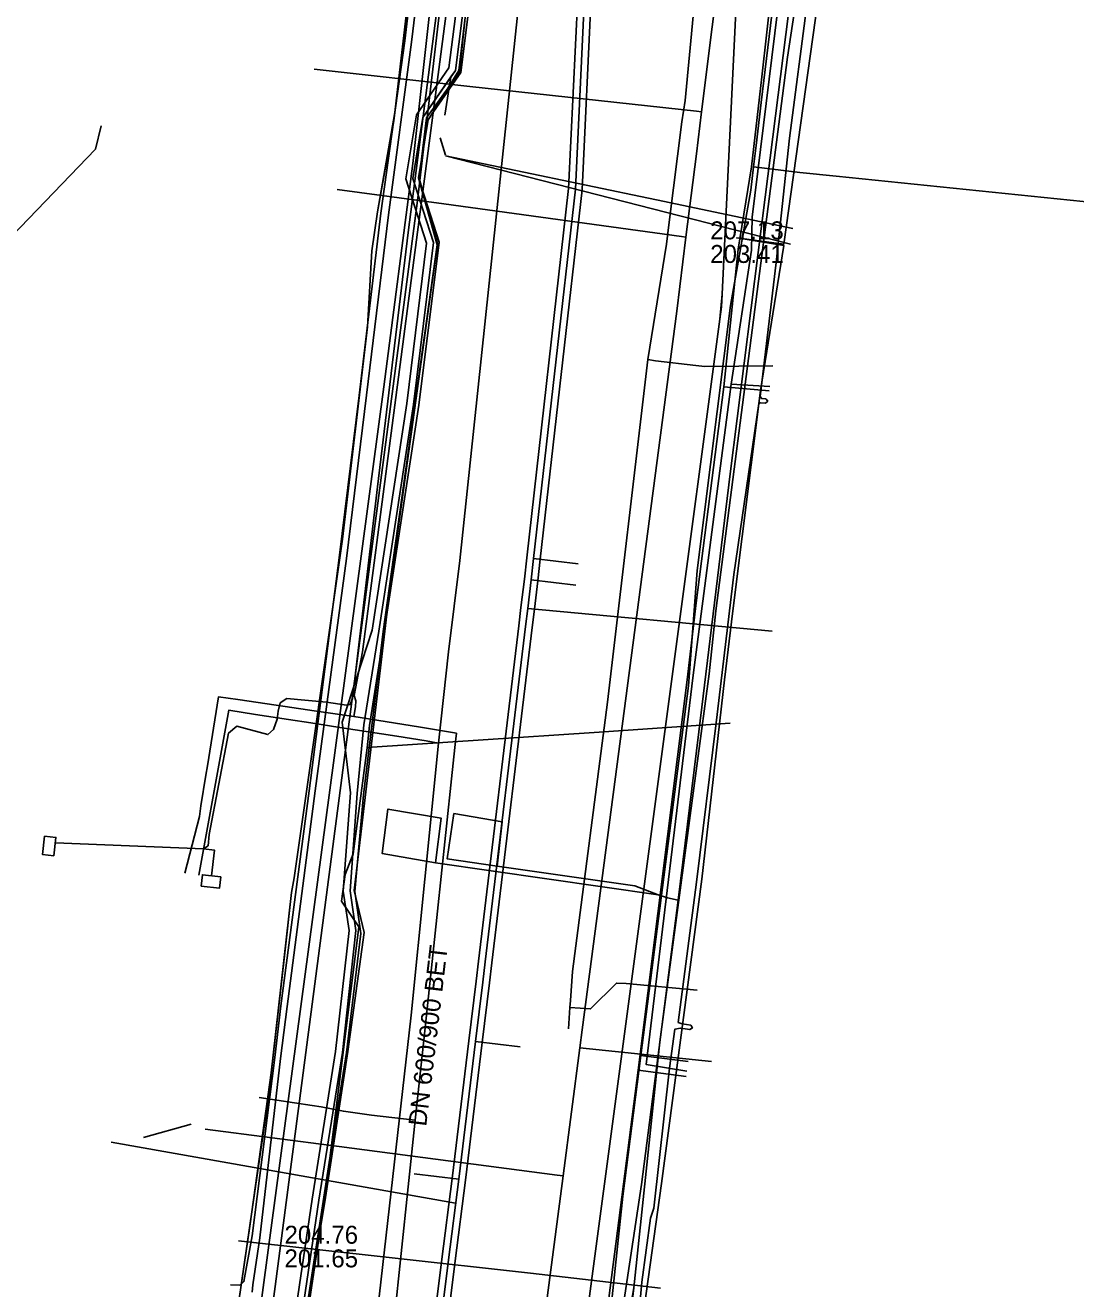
# Model space of a CAD drawing. Extents: x -600309 to -598967, y -1161267 to -1160292.
# Drawn here: x -599109.5 to -599062.8, y -1161014.2 to -1160957.9 of the extents above; entities that cross this region are included whole.
import ezdxf

# ---------------------------------------------------------------- set-up
doc = ezdxf.new("R2010")
doc.units = 0
for name, color, linetype in [('Vrstva 10', 7, 'Continuous'), ('Vrstva 12', 7, 'Continuous'), ('Vrstva 13', 7, 'Continuous'), ('Vrstva 16', 7, 'Continuous'), ('Vrstva 19', 7, 'Continuous'), ('Vrstva 42', 7, 'Continuous'), ('Vrstva 44', 7, 'Continuous'), ('Vrstva 54', 7, 'Continuous'), ('Vrstva 55', 7, 'Continuous'), ('Vrstva 58', 7, 'Continuous'), ('Vrstva 9', 7, 'Continuous')]:
    doc.layers.add(name, color=color, linetype=linetype)

msp = doc.modelspace()

# ---------------------------------------------------------------- linework, layer by layer
at = {"layer": 'Vrstva 10'}
for p, q in [((-599085.318, -1160965.214), (-599083.771, -1160932.67)), ((-599083.172, -1160932.699), (-599084.718, -1160965.242))]:
    msp.add_line(p, q, dxfattribs=at)
for points in [[(-599078.52, -1160970.46), (-599078.49, -1160969.9), (-599076.14, -1160921.39), (-599076.11, -1160920.83)], [(-599090.957, -1161012.84), (-599090.493, -1161009.249), (-599089.756, -1161003.125), (-599089.437, -1161000.474), (-599089.329, -1160999.58), (-599087.534, -1160984.658), (-599087.436, -1160983.847), (-599087.286, -1160982.583), (-599087.173, -1160981.63), (-599085.316, -1160965.194)], [(-599084.72, -1160965.262), (-599086.577, -1160981.7), (-599086.69, -1160982.653), (-599086.84, -1160983.919), (-599086.938, -1160984.73), (-599088.733, -1160999.652), (-599088.841, -1161000.546), (-599089.16, -1161003.197), (-599089.897, -1161009.323), (-599090.361, -1161012.916)], [(-599086.94, -1161033.62), (-599086.86, -1161033.06), (-599078.59, -1160971.02), (-599078.52, -1160970.46)], [(-599096.765, -1161058.862), (-599096.226, -1161055.296), (-599090.957, -1161012.841)], [(-599090.361, -1161012.915), (-599095.632, -1161055.378), (-599096.171, -1161058.952)]]:
    msp.add_lwpolyline(points, dxfattribs=at)
at = {"layer": 'Vrstva 12'}
for points in [[(-599076.75, -1160961.37), (-599073.58, -1160935.17), (-599073.8, -1160932.75), (-599073.32, -1160930.66), (-599071.48, -1160922.88), (-599071.97, -1160914.37), (-599075.73, -1160885.06), (-599076.28, -1160881.3)], [(-599078.52, -1160970.46), (-599078.49, -1160969.9), (-599076.14, -1160921.39), (-599076.11, -1160920.83)], [(-599093.53, -1160974.03), (-599092.25, -1160964.08), (-599089.73, -1160941.38), (-599088.96, -1160928.6)], [(-599074.3, -1160943.74), (-599075.18, -1160951.87), (-599075.53, -1160953.21), (-599077.15, -1160966.48), (-599077.18, -1160967.94), (-599078.09, -1160973.91)], [(-599076.98, -1160963.28), (-599076.75, -1160961.37)], [(-599077.1, -1160964.23), (-599076.98, -1160963.28)], [(-599077.22, -1160965.28), (-599077.1, -1160964.23)], [(-599077.1, -1160964.23), (-599075.04, -1160964.49), (-599075.039, -1160964.49)], [(-599075.039, -1160964.49), (-599073.412, -1160964.656)], [(-599078.12, -1160970.4), (-599077.22, -1160965.28)], [(-599086.94, -1161033.62), (-599086.86, -1161033.06), (-599078.59, -1160971.02), (-599078.52, -1160970.46)], [(-599082.1, -1161003.78), (-599079.99, -1160987.33), (-599079.6, -1160982.2), (-599078.12, -1160970.4)], [(-599078.09, -1160973.91), (-599078.16, -1160974.47)], [(-599078.09, -1160973.91), (-599076.37, -1160974.01)], [(-599095.74, -1160990.53), (-599093.53, -1160974.03)], [(-599078.16, -1160974.47), (-599079.78, -1160986.85), (-599081.87, -1161004.18), (-599080.06, -1161004.48)], [(-599099.83, -1161021.07), (-599095.74, -1160990.53)], [(-599084.96, -1161027.08), (-599084.65, -1161025.03), (-599083.38, -1161014.52), (-599082.91, -1161010.04), (-599082.1, -1161003.78)], [(-599082.1, -1161003.78), (-599081.76, -1161003.83), (-599080, -1161004.05)]]:
    msp.add_lwpolyline(points, dxfattribs=at)
at = {"layer": 'Vrstva 13'}
msp.add_line((-599084.815, -1161003.441), (-599078.97, -1161004.045), dxfattribs=at)
for points in [[(-599086.629, -1161017.283), (-599085.561, -1161009.137), (-599084.815, -1161003.441), (-599084.71, -1161002.64), (-599080.51, -1160970.65), (-599080.1, -1160967.363), (-599079.637, -1160963.654), (-599079.404, -1160961.786), (-599078, -1160950.54), (-599077.19, -1160943.82), (-599075.71, -1160933.99), (-599075.9, -1160931.24), (-599079.535, -1160887.787)], [(-599087.218, -1160924.142), (-599087.278, -1160924.842), (-599087.456, -1160926.459), (-599092.039, -1160965.733), (-599102.206, -1161043.368), (-599112.605, -1161116.263), (-599117.926, -1161169.4), (-599117.996, -1161169.89), (-599183.336, -1161201.145), (-599207.239, -1161215.957)], [(-599079.404, -1160961.786), (-599079.625, -1160961.762), (-599089.718, -1160960.655), (-599096.641, -1160959.883)], [(-599073.412, -1160964.656), (-599061.28, -1160965.9)], [(-599080.1, -1160967.363), (-599080.304, -1160967.335), (-599090.862, -1160965.888), (-599095.608, -1160965.244)], [(-599104.23, -1161007.43), (-599102.098, -1161006.834)], [(-599085.561, -1161009.137), (-599085.831, -1161009.1), (-599095.526, -1161007.832), (-599101.481, -1161007.056)]]:
    msp.add_lwpolyline(points, dxfattribs=at)
at = {"layer": 'Vrstva 16'}
for points in [[(-599111.49, -1160733.02), (-599103, -1160796), (-599102.06, -1160803.46), (-599101.69, -1160806.18), (-599101.7, -1160807.4), (-599097.54, -1160837.73), (-599093.02, -1160870.62), (-599087.04, -1160918.94), (-599088.54, -1160938.31), (-599089.97, -1160951.28), (-599094.48, -1160985.82)], [(-599094.79, -1160988.26), (-599094.78, -1160988), (-599094.86, -1160987.76), (-599094.48, -1160985.82)], [(-599101.38, -1160990.89), (-599100.89, -1160987.82), (-599100.03, -1160987.94)], [(-599100.03, -1160987.94), (-599097.93, -1160988.25), (-599096.64, -1160988.44), (-599094.87, -1160988.69)], [(-599094.87, -1160988.69), (-599094.79, -1160988.26)], [(-599094.87, -1160988.69), (-599091.99, -1160989.16), (-599091.28, -1160989.27), (-599090.31, -1160989.43)], [(-599090.31, -1160989.43), (-599090.36, -1160989.94)], [(-599090.36, -1160989.94), (-599090.42, -1160990.49)], [(-599090.42, -1160990.49), (-599091.72, -1161002.69), (-599092.14, -1161006.66), (-599093.39, -1161018.52), (-599093.73, -1161021.8), (-599093.9, -1161023.39), (-599094.03, -1161024.6), (-599094.38, -1161027.7), (-599097.78, -1161048.16), (-599098.24, -1161050.69), (-599100.21, -1161052.91), (-599108.15, -1161061.44), (-599108.37, -1161061.66), (-599114.17, -1161067.87), (-599114.67, -1161068.37)], [(-599101.67, -1160992.67), (-599101.45, -1160991.31)], [(-599101.45, -1160991.31), (-599101.38, -1160990.89)], [(-599101.74, -1160993.14), (-599101.67, -1160992.67)], [(-599102.38, -1160995.66), (-599101.74, -1160993.14)], [(-599096.72, -1161006.01), (-599099.08, -1161005.65)], [(-599096.32, -1161006.06), (-599096.72, -1161006.01)], [(-599092.14, -1161006.66), (-599094.09, -1161006.44), (-599095.33, -1161006.26), (-599096.32, -1161006.06)]]:
    msp.add_lwpolyline(points, dxfattribs=at)
at = {"layer": 'Vrstva 19'}
for points in [[(-599085, -1160930.39), (-599085.044, -1160930.926), (-599085.95, -1160941.91), (-599090.16, -1160981.76)], [(-599085.33, -1161002.59), (-599085.26, -1161001.65), (-599085.24, -1161001.33), (-599085.15, -1161000.04), (-599083.59, -1160988.06), (-599081.79, -1160972.81), (-599080.96, -1160967.67), (-599080.84, -1160966.69), (-599080.29, -1160962.23), (-599080.14, -1160961.28), (-599079.55, -1160955.17), (-599078.82, -1160954.67), (-599077.47, -1160953.6), (-599077.19, -1160953.33), (-599077.12, -1160952.91), (-599076.35, -1160947.15), (-599075.75, -1160937.41), (-599075.4, -1160934.8), (-599075.35, -1160934.45), (-599074.85, -1160931.09)], [(-599081.79, -1160972.81), (-599081.45, -1160972.87), (-599079.66, -1160973.08), (-599079.26, -1160973.12)], [(-599076.242, -1160973.091), (-599079.26, -1160973.12)], [(-599090.16, -1160981.76), (-599090.66, -1160985.81), (-599091.1, -1160989.88), (-599092.32, -1161001.99), (-599094.19, -1161018.43), (-599094.55, -1161021.61), (-599094.9, -1161024.69), (-599095.21, -1161027.65), (-599098.94, -1161050.34), (-599100.64, -1161052.4), (-599108.52, -1161060.96), (-599114.487, -1161067.355), (-599114.51, -1161067.38), (-599115.24, -1161068.21)], [(-599101.76, -1160995.75), (-599100.43, -1160988.42), (-599099.25, -1160988.6)], [(-599099.25, -1160988.6), (-599097.77, -1160988.83), (-599096.78, -1160988.98), (-599095.49, -1160989.18), (-599092.96, -1160989.57), (-599091.66, -1160989.78)], [(-599091.1, -1160989.88), (-599091.66, -1160989.78)], [(-599085.26, -1161001.65), (-599084.34, -1161001.71), (-599083.19, -1161000.56), (-599082.76, -1161000.57)], [(-599082.76, -1161000.57), (-599079.6, -1161000.88)]]:
    msp.add_lwpolyline(points, dxfattribs=at)
at = {"layer": 'Vrstva 42'}
for points in [[(-599097.718, -1161019.921), (-599095.763, -1161007.197), (-599095.192, -1161003.648), (-599094.56, -1160998.354), (-599094.831, -1160996.489), (-599094.44, -1160992.187), (-599093.567, -1160984.908), (-599091.161, -1160967.703), (-599091.973, -1160964.785), (-599091.582, -1160962.168), (-599090.198, -1160959.942), (-599089.086, -1160950.617), (-599089.687, -1160948.061), (-599089.838, -1160946.015), (-599089.356, -1160943.609), (-599087.792, -1160941.233), (-599087.07, -1160937.623), (-599085.807, -1160927.366), (-599086.108, -1160917.38), (-599073.534, -1160915.996), (-599074.046, -1160910.762), (-599074.316, -1160904.716), (-599074.708, -1160898.099)], [(-599074.921, -1160898.144), (-599074.51, -1160904.711), (-599074.17, -1160910.869), (-599073.712, -1160916.021), (-599085.717, -1160917.019), (-599086.309, -1160917.072), (-599086.08, -1160921.335), (-599086, -1160927.317), (-599086.711, -1160933.739), (-599087.292, -1160937.576), (-599088.039, -1160941.249), (-599089.588, -1160943.548), (-599090.049, -1160946.009), (-599089.921, -1160948.018), (-599089.308, -1160950.68), (-599089.601, -1160953.945), (-599089.737, -1160955.126), (-599090.356, -1160959.945), (-599090.555, -1160960.234), (-599090.822, -1160961.928)], [(-599074.921, -1160898.144), (-599074.51, -1160904.711), (-599074.17, -1160910.869), (-599073.712, -1160916.021), (-599085.717, -1160917.019), (-599086.309, -1160917.072), (-599086.08, -1160921.335), (-599086, -1160927.317), (-599086.711, -1160933.739), (-599087.292, -1160937.576), (-599088.039, -1160941.249), (-599089.588, -1160943.548), (-599090.049, -1160946.009), (-599089.921, -1160948.018), (-599089.308, -1160950.68), (-599089.601, -1160953.945), (-599089.737, -1160955.126), (-599090.356, -1160959.945), (-599090.555, -1160960.234), (-599090.822, -1160961.928)], [(-599089.53, -1160938.68), (-599089.86, -1160940.92), (-599091.26, -1160949.97), (-599092.31, -1160958.68), (-599093.33, -1160966.37), (-599094.3, -1160974.4), (-599095.19, -1160981.66), (-599096.59, -1160992.01), (-599097.83, -1161001.6), (-599098.13, -1161003.91), (-599099.05, -1161011.9), (-599099.36, -1161013.98), (-599099.393, -1161014.316)], [(-599100.36, -1161013.987), (-599099.94, -1161014), (-599099.76, -1161013.84), (-599099.39, -1161011.81), (-599098.38, -1161003.87), (-599098.12, -1161001.57), (-599096.86, -1160992), (-599095.53, -1160981.63), (-599094.63, -1160974.41), (-599093.67, -1160966.3), (-599092.6, -1160958.63), (-599091.58, -1160949.94), (-599090.55, -1160940.31), (-599091.36, -1160939.84), (-599091.744, -1160939.619), (-599091.903, -1160939.68)], [(-599098.245, -1161020.516), (-599096.718, -1161010.167), (-599095.679, -1161003.61), (-599095.081, -1160998.223), (-599095.341, -1160996.466), (-599095.019, -1160992.097), (-599095.39, -1160988.95), (-599094.058, -1160984.847), (-599092.519, -1160974.769), (-599091.633, -1160967.634), (-599092.554, -1160964.771), (-599092.083, -1160961.922), (-599090.644, -1160959.835), (-599090.035, -1160955.09), (-599089.899, -1160953.915), (-599089.612, -1160950.7), (-599088.763, -1160946.288)], [(-599098.245, -1161020.516), (-599096.718, -1161010.167), (-599095.679, -1161003.61), (-599095.081, -1160998.223), (-599095.341, -1160996.466), (-599095.019, -1160992.097), (-599095.39, -1160988.95), (-599094.058, -1160984.847), (-599092.519, -1160974.769), (-599091.633, -1160967.634), (-599092.554, -1160964.771), (-599092.083, -1160961.922), (-599090.644, -1160959.835), (-599090.035, -1160955.09), (-599089.899, -1160953.915), (-599089.612, -1160950.7), (-599088.763, -1160946.288)], [(-599072.912, -1160947.229), (-599073.712, -1160947.386), (-599074.134, -1160949.259), (-599075.213, -1160956.913), (-599075.578, -1160959.36), (-599078.769, -1160983.989), (-599079.073, -1160986.792), (-599081.257, -1161003.166), (-599082.412, -1161014.114), (-599083.707, -1161021.564), (-599083.639, -1161023.801), (-599084.361, -1161031.954), (-599084.794, -1161036.062), (-599082.191, -1161039.945), (-599078.261, -1161042.208), (-599073.453, -1161041.584), (-599068.368, -1161040.578), (-599068.427, -1161040.111)], [(-599084.6, -1161021.86), (-599083.88, -1161021.53), (-599082.07, -1161009.52), (-599080.45, -1160996.87), (-599079.53, -1160989.38), (-599078.13, -1160977.89), (-599076.58, -1160965.58), (-599074.86, -1160952.03), (-599074.87, -1160951.2), (-599075.23, -1160950.96)], [(-599090.76, -1160954.03), (-599092.46, -1160967.15), (-599093.82, -1160978.47), (-599094.93, -1160987.89), (-599095.03, -1160988.16), (-599095.2, -1160988.19), (-599095.49, -1160988.14), (-599096.09, -1160988.06), (-599097.85, -1160987.9), (-599098.15, -1160988.09), (-599098.23, -1160988.46), (-599098.28, -1160988.81), (-599098.44, -1160989.27), (-599098.69, -1160989.5), (-599100.07, -1160989.13), (-599100.44, -1160989.43), (-599101.3, -1160993.94), (-599101.35, -1160994.45), (-599101.56, -1160994.59), (-599108.145, -1160994.32)], [(-599090.035, -1160955.09), (-599090.644, -1160959.835), (-599092.083, -1160961.922), (-599092.554, -1160964.771), (-599091.633, -1160967.634), (-599092.519, -1160974.769), (-599094.058, -1160984.847), (-599095.39, -1160988.95), (-599095.019, -1160992.097), (-599095.341, -1160996.466), (-599095.081, -1160998.223), (-599095.679, -1161003.61), (-599096.718, -1161010.167), (-599098.245, -1161020.516)], [(-599090.035, -1160955.09), (-599090.644, -1160959.835), (-599092.083, -1160961.922), (-599092.554, -1160964.771), (-599091.633, -1160967.634), (-599092.519, -1160974.769), (-599094.058, -1160984.847), (-599095.39, -1160988.95), (-599095.019, -1160992.097), (-599095.341, -1160996.466), (-599095.081, -1160998.223), (-599095.679, -1161003.61), (-599096.718, -1161010.167), (-599098.245, -1161020.516)], [(-599089.737, -1160955.126), (-599090.356, -1160959.945), (-599091.797, -1160962.038), (-599092.246, -1160964.749), (-599091.327, -1160967.606), (-599092.221, -1160974.811), (-599093.762, -1160984.893), (-599094.421, -1160989.069), (-599094.721, -1160992.123), (-599095.039, -1160996.454), (-599094.779, -1160998.217), (-599095.381, -1161003.65), (-599096.422, -1161010.213), (-599097.949, -1161020.568)], [(-599089.737, -1160955.126), (-599090.356, -1160959.945), (-599091.797, -1160962.038), (-599092.246, -1160964.749), (-599091.327, -1160967.606), (-599092.221, -1160974.811), (-599093.762, -1160984.893), (-599094.421, -1160989.069), (-599094.721, -1160992.123), (-599095.039, -1160996.454), (-599094.779, -1160998.217), (-599095.381, -1161003.65), (-599096.422, -1161010.213), (-599097.949, -1161020.568)], [(-599074.71, -1160956.93), (-599075.5, -1160962.96), (-599076.08, -1160968.49), (-599076.8, -1160974.45), (-599076.727, -1160974.547), (-599076.547, -1160974.554), (-599076.463, -1160974.658), (-599076.566, -1160974.755), (-599076.784, -1160974.742), (-599076.86, -1160974.77), (-599077.97, -1160982.38), (-599078.75, -1160988.97), (-599079.63, -1160996.07), (-599080.44, -1161002.31), (-599080.266, -1161002.371), (-599079.886, -1161002.433), (-599079.814, -1161002.55), (-599079.928, -1161002.63), (-599080.346, -1161002.559), (-599080.6, -1161002.61), (-599080.83, -1161004.34), (-599081.53, -1161010.57), (-599081.67, -1161011.02), (-599082.06, -1161013.87), (-599082.68, -1161020.69)], [(-599097.949, -1161020.568), (-599096.422, -1161010.213), (-599095.381, -1161003.65), (-599094.779, -1160998.217), (-599095.039, -1160996.454), (-599094.721, -1160992.123), (-599094.421, -1160989.069), (-599093.762, -1160984.893), (-599092.221, -1160974.811), (-599091.327, -1160967.606), (-599092.246, -1160964.749), (-599091.797, -1160962.038), (-599090.555, -1160960.234), (-599090.822, -1160961.928)], [(-599097.949, -1161020.568), (-599096.422, -1161010.213), (-599095.381, -1161003.65), (-599094.779, -1160998.217), (-599095.039, -1160996.454), (-599094.721, -1160992.123), (-599094.421, -1160989.069), (-599093.762, -1160984.893), (-599092.221, -1160974.811), (-599091.327, -1160967.606), (-599092.246, -1160964.749), (-599091.797, -1160962.038), (-599090.555, -1160960.234), (-599090.822, -1160961.928)], [(-599090.79, -1160963.72), (-599091.038, -1160962.942)], [(-599090.79, -1160963.72), (-599091.038, -1160962.942)], [(-599080.92, -1160996.77), (-599081.339, -1160996.626), (-599091.242, -1160995.201), (-599093.605, -1160994.792), (-599093.354, -1160992.812), (-599090.989, -1160993.212), (-599091.242, -1160995.201)], [(-599081.339, -1160996.626), (-599082.37, -1160996.234), (-599088.499, -1160995.354), (-599090.714, -1160995.036), (-599090.417, -1160993.014), (-599088.269, -1160993.387), (-599088.499, -1160995.354)], [(-599101.56, -1160994.59), (-599101.071, -1160994.643), (-599101.194, -1160995.782)], [(-599080.45, -1160996.87), (-599080.92, -1160996.77)]]:
    msp.add_lwpolyline(points, dxfattribs=at)
for points in [[(-599108.207, -1160994.895), (-599108.119, -1160994.077), (-599108.622, -1160994.022), (-599108.71, -1160994.841)], [(-599100.785, -1160995.826), (-599101.603, -1160995.738), (-599101.658, -1160996.241), (-599100.839, -1160996.329)]]:
    msp.add_lwpolyline(points, close=True, dxfattribs=at)
at = {"layer": 'Vrstva 44'}
msp.add_lwpolyline([(-599074.134, -1160949.259), (-599075.213, -1160956.913), (-599075.578, -1160959.36), (-599078.769, -1160983.989), (-599079.073, -1160986.792), (-599081.257, -1161003.166), (-599082.412, -1161014.114), (-599084.526, -1161031.949)], dxfattribs=at)
at = {"layer": 'Vrstva 54'}
for points in [[(-599081.41, -1160965.7), (-599090.794, -1160963.744)], [(-599075.451, -1160967.683), (-599090.794, -1160963.744)], [(-599075.35, -1160966.98), (-599081.41, -1160965.7)], [(-599078.13, -1160988.99), (-599084.18, -1160989.4)], [(-599084.18, -1160989.4), (-599094.054, -1160990.065)], [(-599087.02, -1161013.47), (-599093.17, -1161012.78), (-599099.995, -1161012.029)], [(-599081.23, -1161014.13), (-599087.02, -1161013.47)]]:
    msp.add_lwpolyline(points, dxfattribs=at)
at = {"layer": 'Vrstva 55'}
for points in [[(-599102.45, -1161026.64), (-599100.32, -1161026.69), (-599100.4, -1161026.73), (-599100.44, -1161027.32), (-599083.9, -1161028.96), (-599081.18, -1161009.47), (-599079.39, -1160995.93), (-599078.38, -1160987.06), (-599078.02, -1160984), (-599076.79, -1160974.19), (-599075.75, -1160967.73), (-599077.84, -1160967.4), (-599075.75, -1160967.68), (-599073.59, -1160952.31), (-599071.725, -1160935.946), (-599070.942, -1160936.057)], [(-599097.66, -1161020.179), (-599096.174, -1161010.25), (-599095.27, -1161003.047), (-599094.651, -1160998.049), (-599095.418, -1160996.906), (-599095.263, -1160995.731), (-599094.9, -1160994.812), (-599094.272, -1160990.085), (-599094.1, -1160990.07), (-599094.272, -1160990.085), (-599094.174, -1160989.101), (-599093.514, -1160984.932), (-599091.974, -1160974.844), (-599091.072, -1160967.582), (-599091.99, -1160964.73), (-599091.56, -1160962.134), (-599090.116, -1160960.037), (-599089.542, -1160955.533)], [(-599149.82, -1160986.53), (-599150.15, -1160986.2), (-599146.65, -1160988.46), (-599144.93, -1160989.2), (-599138.72, -1160990.7), (-599120.87, -1160978.54), (-599106.364, -1160963.441), (-599106.102, -1160962.405)]]:
    msp.add_lwpolyline(points, dxfattribs=at)
at = {"layer": 'Vrstva 58'}
for points in [[(-599086.86, -1161033.06), (-599078.59, -1160971.02), (-599078.49, -1160969.9), (-599076.14, -1160921.39), (-599076.18, -1160920.27), (-599081.77, -1160876.19), (-599081.84, -1160875.63), (-599081.91, -1160875.07), (-599089.2, -1160818.766), (-599092.45, -1160793.67), (-599092.6, -1160792.56), (-599099.731, -1160739.009)], [(-599086.86, -1161033.06), (-599078.59, -1160971.02), (-599078.49, -1160969.9), (-599076.14, -1160921.39), (-599076.18, -1160920.27), (-599081.77, -1160876.19), (-599081.84, -1160875.63), (-599081.91, -1160875.07), (-599089.2, -1160818.766), (-599092.45, -1160793.67), (-599092.6, -1160792.56), (-599099.731, -1160739.009)], [(-599086.86, -1161033.06), (-599078.59, -1160971.02), (-599078.49, -1160969.9), (-599076.14, -1160921.39), (-599076.18, -1160920.27), (-599081.77, -1160876.19), (-599081.84, -1160875.63), (-599081.91, -1160875.07), (-599089.2, -1160818.766), (-599092.45, -1160793.67), (-599092.6, -1160792.56), (-599099.731, -1160739.009)], [(-599099.99, -1161014.71), (-599098.68, -1161005.74), (-599097.64, -1160996.52), (-599097.52, -1160995.88), (-599095.38, -1160980.8), (-599094.26, -1160971.35), (-599094.07, -1160967.97), (-599093.82, -1160966.24), (-599093.09, -1160962.19), (-599091.71, -1160950.4), (-599090.98, -1160944.32), (-599090.47, -1160940.33), (-599090.3, -1160939.4), (-599089.27, -1160930.19), (-599089.01, -1160924.68), (-599089.072, -1160922.98)], [(-599100.61, -1161019.3), (-599100.19, -1161015.83), (-599099.99, -1161014.71), (-599099.503, -1161011.378), (-599098.534, -1161004.446), (-599097.974, -1160999.478), (-599097.64, -1160996.52), (-599097.52, -1160995.88), (-599095.38, -1160980.8), (-599094.26, -1160971.35), (-599094.07, -1160967.97), (-599093.82, -1160966.24), (-599093.046, -1160961.816), (-599092.349, -1160955.857), (-599091.71, -1160950.4), (-599090.98, -1160944.32), (-599090.3, -1160939.4), (-599089.27, -1160930.19), (-599089.06, -1160928.33)], [(-599074.61, -1160943.6), (-599076.28, -1160956.24), (-599076.73, -1160960.23), (-599077.18, -1160964.24), (-599077.78, -1160967.9), (-599078.42, -1160974.03)], [(-599089.798, -1160945.91), (-599089.757, -1160948.234), (-599089.023, -1160950.559), (-599089.594, -1160954.432), (-599090.165, -1160960.019), (-599091.633, -1160962.058), (-599091.959, -1160964.749), (-599091.144, -1160967.644), (-599093.264, -1160983.017), (-599094.854, -1160996.433), (-599094.406, -1160998.309), (-599095.14, -1161003.61), (-599096.159, -1161010.297), (-599097.954, -1161020.94)], [(-599078.42, -1160974.03), (-599079.64, -1160983.64), (-599080.05, -1160987.07), (-599082.22, -1161004.43)], [(-599078.42, -1160974.03), (-599076.399, -1160974.2)], [(-599082.22, -1161004.43), (-599083.74, -1161016.2), (-599084.26, -1161020.71), (-599084.48, -1161021.97)], [(-599082.22, -1161004.43), (-599080.087, -1161004.711)]]:
    msp.add_lwpolyline(points, dxfattribs=at)
at = {"layer": 'Vrstva 9'}
for p, q in [((-599083.471, -1160932.685), (-599085.018, -1160965.228)), ((-599084.889, -1160981.9), (-599086.875, -1160981.665)), ((-599085.002, -1160982.854), (-599086.988, -1160982.618)), ((-599076.26, -1160984.899), (-599087.138, -1160983.883)), ((-599087.472, -1161003.4), (-599089.458, -1161003.161)), ((-599105.662, -1161007.636), (-599090.342, -1161010.358)), ((-599092.181, -1161009.047), (-599090.195, -1161009.286))]:
    msp.add_line(p, q, dxfattribs=at)
for points in [[(-599085.018, -1160965.228), (-599086.875, -1160981.665), (-599086.988, -1160982.618), (-599087.138, -1160983.883), (-599087.236, -1160984.694), (-599089.031, -1160999.616), (-599089.139, -1161000.51), (-599089.458, -1161003.161), (-599090.195, -1161009.286), (-599090.659, -1161012.878)], [(-599090.659, -1161012.878), (-599095.929, -1161055.337), (-599096.468, -1161058.907)]]:
    msp.add_lwpolyline(points, dxfattribs=at)

# ---------------------------------------------------------------- texts
at = {"layer": 'Vrstva 12'}
for s, p in [('207.13', (-599079.021, -1160967.461)), ('203.41', (-599079.021, -1160968.511)), ('204.76', (-599097.954, -1161012.158)), ('201.65', (-599097.954, -1161013.208))]:
    msp.add_text(s, height=0.8, dxfattribs=at).set_placement(p)
msp.add_text('DN 600/900 BET', height=0.8, rotation=83.1935, dxfattribs=at).set_placement((-599091.653, -1161006.96))

doc.saveas('drawing.dxf')
